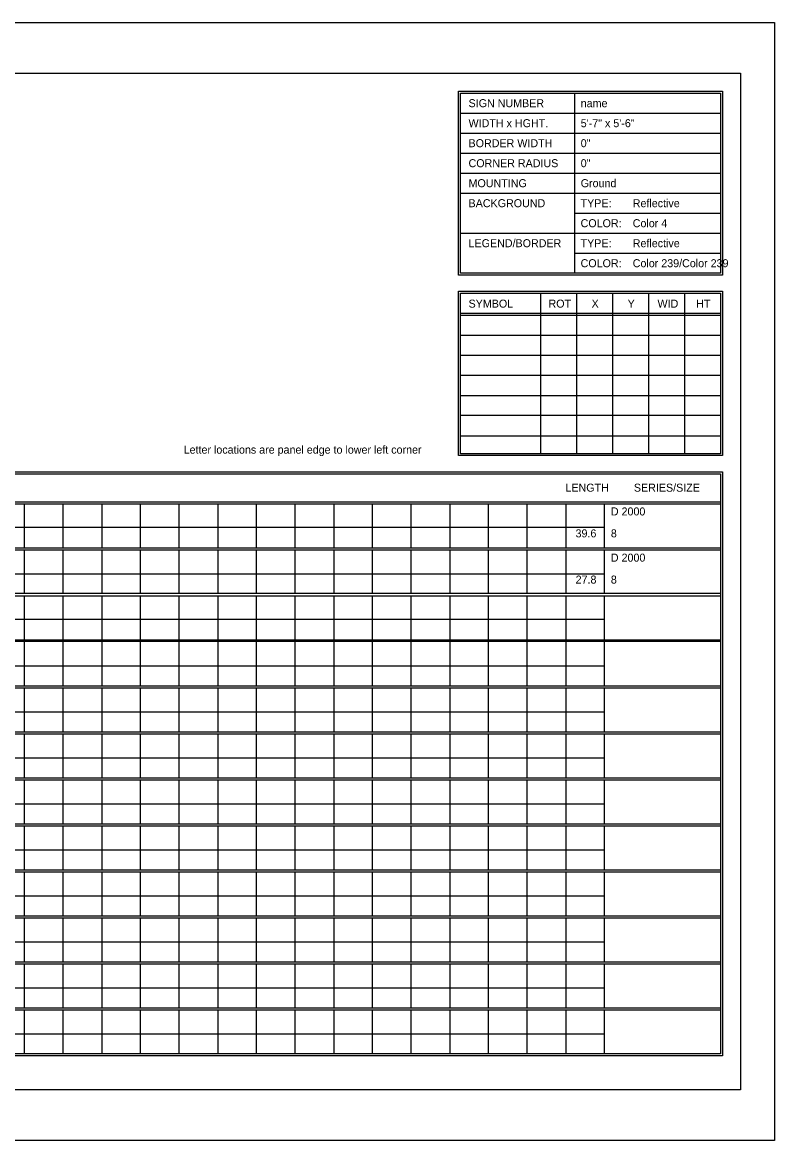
# Model space of a CAD drawing. Extents: x 1806251 to 1809821, y 414895 to 422886.
# Drawn here: x 1809679.34 to 1809684.89, y 415275.97 to 415284.23 of the extents above; entities that cross this region are included whole.
import ezdxf

# ---------------------------------------------------------------- set-up
doc = ezdxf.new("R2010")
doc.units = 0
doc.layers.add('GSSHT', color=7, linetype='Continuous')

msp = doc.modelspace()

# ---------------------------------------------------------------- linework, layer by layer
at = {"layer": 'GSSHT'}
for p, q in [((1809672.1349, 415284.2262), (1809684.8891, 415284.2262)), ((1809684.8891, 415284.2262), (1809684.8891, 415275.9725)), ((1809683.4126, 415283.7035), (1809683.4126, 415282.3747)), ((1809682.571, 415283.5559), (1809684.4905, 415283.5559)), ((1809682.571, 415283.4082), (1809684.4905, 415283.4082)), ((1809682.571, 415283.2606), (1809684.4905, 415283.2606)), ((1809682.571, 415283.1129), (1809684.4905, 415283.1129)), ((1809682.571, 415282.9653), (1809684.4905, 415282.9653)), ((1809683.4126, 415282.8176), (1809684.4905, 415282.8176)), ((1809682.571, 415282.67), (1809684.4905, 415282.67)), ((1809683.4126, 415282.5223), (1809684.4905, 415282.5223)), ((1809683.1616, 415282.227), (1809683.1616, 415281.0428)), ((1809683.4274, 415282.227), (1809683.4274, 415281.0428)), ((1809683.6931, 415282.227), (1809683.6931, 415281.0428)), ((1809683.9589, 415282.227), (1809683.9589, 415281.0428)), ((1809684.2247, 415282.227), (1809684.2247, 415281.0428)), ((1809682.571, 415282.0794), (1809684.4905, 415282.0794)), ((1809682.571, 415282.0646), (1809684.4905, 415282.0646)), ((1809682.571, 415281.9169), (1809684.4905, 415281.9169)), ((1809682.571, 415281.7693), (1809684.4905, 415281.7693)), ((1809682.571, 415281.6216), (1809684.4905, 415281.6216)), ((1809682.571, 415281.471), (1809684.4905, 415281.471)), ((1809682.571, 415281.3263), (1809684.4905, 415281.3263)), ((1809682.571, 415281.1757), (1809684.4905, 415281.1757)), ((1809672.7816, 415280.6885), (1809684.4905, 415280.6885)), ((1809672.7816, 415280.6737), (1809684.4905, 415280.6737)), ((1809679.3492, 415280.6737), (1809679.3492, 415280.3489)), ((1809679.6357, 415280.6737), (1809679.6357, 415280.3489)), ((1809679.9221, 415280.6737), (1809679.9221, 415280.3489)), ((1809680.2056, 415280.6737), (1809680.2056, 415280.3489)), ((1809680.492, 415280.6737), (1809680.492, 415280.3489)), ((1809680.7785, 415280.6737), (1809680.7785, 415280.3489)), ((1809681.062, 415280.6737), (1809681.062, 415280.3489)), ((1809681.3484, 415280.6737), (1809681.3484, 415280.3489)), ((1809681.6349, 415280.6737), (1809681.6349, 415280.3489)), ((1809681.9184, 415280.6737), (1809681.9184, 415280.3489)), ((1809682.2048, 415280.6737), (1809682.2048, 415280.3489)), ((1809682.4913, 415280.6737), (1809682.4913, 415280.3489)), ((1809682.7747, 415280.6737), (1809682.7747, 415280.3489)), ((1809683.0612, 415280.6737), (1809683.0612, 415280.3489)), ((1809683.3476, 415280.6737), (1809683.3476, 415280.3489)), ((1809683.6311, 415280.6737), (1809683.6311, 415280.3489)), ((1809672.7816, 415280.4995), (1809683.6311, 415280.4995)), ((1809672.7816, 415280.3489), (1809684.4905, 415280.3489)), ((1809672.7816, 415280.3341), (1809684.4905, 415280.3341)), ((1809679.3492, 415280.3341), (1809679.3492, 415280.0122)), ((1809679.6357, 415280.3341), (1809679.6357, 415280.0122)), ((1809679.9221, 415280.3341), (1809679.9221, 415280.0122)), ((1809680.2056, 415280.3341), (1809680.2056, 415280.0122)), ((1809680.492, 415280.3341), (1809680.492, 415280.0122)), ((1809680.7785, 415280.3341), (1809680.7785, 415280.0122)), ((1809681.062, 415280.3341), (1809681.062, 415280.0122)), ((1809681.3484, 415280.3341), (1809681.3484, 415280.0122)), ((1809681.6349, 415280.3341), (1809681.6349, 415280.0122)), ((1809681.9184, 415280.3341), (1809681.9184, 415280.0122)), ((1809682.2048, 415280.3341), (1809682.2048, 415280.0122)), ((1809682.4913, 415280.3341), (1809682.4913, 415280.0122)), ((1809682.7747, 415280.3341), (1809682.7747, 415280.0122)), ((1809683.0612, 415280.3341), (1809683.0612, 415280.0122)), ((1809683.3476, 415280.3341), (1809683.3476, 415280.0122)), ((1809683.6311, 415280.3341), (1809683.6311, 415280.0122)), ((1809672.7816, 415280.1569), (1809683.6311, 415280.1569)), ((1809672.7816, 415280.0122), (1809684.4905, 415280.0122)), ((1809672.7816, 415279.9945), (1809684.4905, 415279.9945)), ((1809679.3492, 415279.9945), (1809679.3492, 415279.6697)), ((1809679.6357, 415279.9945), (1809679.6357, 415279.6697)), ((1809679.9221, 415279.9945), (1809679.9221, 415279.6697)), ((1809680.2056, 415279.9945), (1809680.2056, 415279.6697)), ((1809680.492, 415279.9945), (1809680.492, 415279.6697)), ((1809680.7785, 415279.9945), (1809680.7785, 415279.6697)), ((1809681.062, 415279.9945), (1809681.062, 415279.6697)), ((1809681.3484, 415279.9945), (1809681.3484, 415279.6697)), ((1809681.6349, 415279.9945), (1809681.6349, 415279.6697)), ((1809681.9184, 415279.9945), (1809681.9184, 415279.6697)), ((1809682.2048, 415279.9945), (1809682.2048, 415279.6697)), ((1809682.4913, 415279.9945), (1809682.4913, 415279.6697)), ((1809682.7747, 415279.9945), (1809682.7747, 415279.6697)), ((1809683.0612, 415279.9945), (1809683.0612, 415279.6697)), ((1809683.3476, 415279.9945), (1809683.3476, 415279.6697)), ((1809683.6311, 415279.9945), (1809683.6311, 415279.6697)), ((1809672.7816, 415279.8203), (1809683.6311, 415279.8203)), ((1809672.7816, 415279.6697), (1809684.4905, 415279.6697)), ((1809672.7816, 415279.6579), (1809684.4905, 415279.6579)), ((1809679.3492, 415279.6579), (1809679.3492, 415279.3301)), ((1809679.6357, 415279.6579), (1809679.6357, 415279.3301)), ((1809679.9221, 415279.6579), (1809679.9221, 415279.3301)), ((1809680.2056, 415279.6579), (1809680.2056, 415279.3301)), ((1809680.492, 415279.6579), (1809680.492, 415279.3301)), ((1809680.7785, 415279.6579), (1809680.7785, 415279.3301)), ((1809681.062, 415279.6579), (1809681.062, 415279.3301)), ((1809681.3484, 415279.6579), (1809681.3484, 415279.3301)), ((1809681.6349, 415279.6579), (1809681.6349, 415279.3301)), ((1809681.9184, 415279.6579), (1809681.9184, 415279.3301)), ((1809682.2048, 415279.6579), (1809682.2048, 415279.3301)), ((1809682.4913, 415279.6579), (1809682.4913, 415279.3301)), ((1809682.7747, 415279.6579), (1809682.7747, 415279.3301)), ((1809683.0612, 415279.6579), (1809683.0612, 415279.3301)), ((1809683.3476, 415279.6579), (1809683.3476, 415279.3301)), ((1809683.6311, 415279.6579), (1809683.6311, 415279.3301)), ((1809672.7816, 415279.4777), (1809683.6311, 415279.4777)), ((1809672.7816, 415279.3301), (1809684.4905, 415279.3301)), ((1809672.7816, 415279.3153), (1809684.4905, 415279.3153)), ((1809679.3492, 415279.3153), (1809679.3492, 415278.9905)), ((1809679.6357, 415279.3153), (1809679.6357, 415278.9905)), ((1809679.9221, 415279.3153), (1809679.9221, 415278.9905)), ((1809680.2056, 415279.3153), (1809680.2056, 415278.9905)), ((1809680.492, 415279.3153), (1809680.492, 415278.9905)), ((1809680.7785, 415279.3153), (1809680.7785, 415278.9905)), ((1809681.062, 415279.3153), (1809681.062, 415278.9905)), ((1809681.3484, 415279.3153), (1809681.3484, 415278.9905)), ((1809681.6349, 415279.3153), (1809681.6349, 415278.9905)), ((1809681.9184, 415279.3153), (1809681.9184, 415278.9905)), ((1809682.2048, 415279.3153), (1809682.2048, 415278.9905)), ((1809682.4913, 415279.3153), (1809682.4913, 415278.9905)), ((1809682.7747, 415279.3153), (1809682.7747, 415278.9905)), ((1809683.0612, 415279.3153), (1809683.0612, 415278.9905)), ((1809683.3476, 415279.3153), (1809683.3476, 415278.9905)), ((1809683.6311, 415279.3153), (1809683.6311, 415278.9905)), ((1809672.7816, 415279.1381), (1809683.6311, 415279.1381)), ((1809672.7816, 415278.9905), (1809684.4905, 415278.9905)), ((1809672.7816, 415278.9757), (1809684.4905, 415278.9757)), ((1809679.3492, 415278.9757), (1809679.3492, 415278.6509)), ((1809679.6357, 415278.9757), (1809679.6357, 415278.6509)), ((1809679.9221, 415278.9757), (1809679.9221, 415278.6509)), ((1809680.2056, 415278.9757), (1809680.2056, 415278.6509)), ((1809680.492, 415278.9757), (1809680.492, 415278.6509)), ((1809680.7785, 415278.9757), (1809680.7785, 415278.6509)), ((1809681.062, 415278.9757), (1809681.062, 415278.6509)), ((1809681.3484, 415278.9757), (1809681.3484, 415278.6509)), ((1809681.6349, 415278.9757), (1809681.6349, 415278.6509)), ((1809681.9184, 415278.9757), (1809681.9184, 415278.6509)), ((1809682.2048, 415278.9757), (1809682.2048, 415278.6509)), ((1809682.4913, 415278.9757), (1809682.4913, 415278.6509)), ((1809682.7747, 415278.9757), (1809682.7747, 415278.6509)), ((1809683.0612, 415278.9757), (1809683.0612, 415278.6509)), ((1809683.3476, 415278.9757), (1809683.3476, 415278.6509)), ((1809683.6311, 415278.9757), (1809683.6311, 415278.6509)), ((1809672.7816, 415278.7985), (1809683.6311, 415278.7985)), ((1809672.7816, 415278.6509), (1809684.4905, 415278.6509)), ((1809672.7816, 415278.6361), (1809684.4905, 415278.6361)), ((1809679.3492, 415278.6361), (1809679.3492, 415278.3113)), ((1809679.6357, 415278.6361), (1809679.6357, 415278.3113)), ((1809679.9221, 415278.6361), (1809679.9221, 415278.3113)), ((1809680.2056, 415278.6361), (1809680.2056, 415278.3113)), ((1809680.492, 415278.6361), (1809680.492, 415278.3113)), ((1809680.7785, 415278.6361), (1809680.7785, 415278.3113)), ((1809681.062, 415278.6361), (1809681.062, 415278.3113)), ((1809681.3484, 415278.6361), (1809681.3484, 415278.3113)), ((1809681.6349, 415278.6361), (1809681.6349, 415278.3113)), ((1809681.9184, 415278.6361), (1809681.9184, 415278.3113)), ((1809682.2048, 415278.6361), (1809682.2048, 415278.3113)), ((1809682.4913, 415278.6361), (1809682.4913, 415278.3113)), ((1809682.7747, 415278.6361), (1809682.7747, 415278.3113)), ((1809683.0612, 415278.6361), (1809683.0612, 415278.3113)), ((1809683.3476, 415278.6361), (1809683.3476, 415278.3113)), ((1809683.6311, 415278.6361), (1809683.6311, 415278.3113)), ((1809672.7816, 415278.4589), (1809683.6311, 415278.4589)), ((1809672.7816, 415278.3113), (1809684.4905, 415278.3113)), ((1809672.7816, 415278.2965), (1809684.4905, 415278.2965)), ((1809679.3492, 415278.2965), (1809679.3492, 415277.9717)), ((1809679.6357, 415278.2965), (1809679.6357, 415277.9717)), ((1809679.9221, 415278.2965), (1809679.9221, 415277.9717)), ((1809680.2056, 415278.2965), (1809680.2056, 415277.9717)), ((1809680.492, 415278.2965), (1809680.492, 415277.9717)), ((1809680.7785, 415278.2965), (1809680.7785, 415277.9717)), ((1809681.062, 415278.2965), (1809681.062, 415277.9717)), ((1809681.3484, 415278.2965), (1809681.3484, 415277.9717)), ((1809681.6349, 415278.2965), (1809681.6349, 415277.9717)), ((1809681.9184, 415278.2965), (1809681.9184, 415277.9717)), ((1809682.2048, 415278.2965), (1809682.2048, 415277.9717)), ((1809682.4913, 415278.2965), (1809682.4913, 415277.9717)), ((1809682.7747, 415278.2965), (1809682.7747, 415277.9717)), ((1809683.0612, 415278.2965), (1809683.0612, 415277.9717)), ((1809683.3476, 415278.2965), (1809683.3476, 415277.9717)), ((1809683.6311, 415278.2965), (1809683.6311, 415277.9717)), ((1809672.7816, 415278.1193), (1809683.6311, 415278.1193)), ((1809672.7816, 415277.9717), (1809684.4905, 415277.9717)), ((1809672.7816, 415277.9569), (1809684.4905, 415277.9569)), ((1809679.3492, 415277.9569), (1809679.3492, 415277.6321)), ((1809679.6357, 415277.9569), (1809679.6357, 415277.6321)), ((1809679.9221, 415277.9569), (1809679.9221, 415277.6321)), ((1809680.2056, 415277.9569), (1809680.2056, 415277.6321)), ((1809680.492, 415277.9569), (1809680.492, 415277.6321)), ((1809680.7785, 415277.9569), (1809680.7785, 415277.6321)), ((1809681.062, 415277.9569), (1809681.062, 415277.6321)), ((1809681.3484, 415277.9569), (1809681.3484, 415277.6321)), ((1809681.6349, 415277.9569), (1809681.6349, 415277.6321)), ((1809681.9184, 415277.9569), (1809681.9184, 415277.6321)), ((1809682.2048, 415277.9569), (1809682.2048, 415277.6321)), ((1809682.4913, 415277.9569), (1809682.4913, 415277.6321)), ((1809682.7747, 415277.9569), (1809682.7747, 415277.6321)), ((1809683.0612, 415277.9569), (1809683.0612, 415277.6321)), ((1809683.3476, 415277.9569), (1809683.3476, 415277.6321)), ((1809683.6311, 415277.9569), (1809683.6311, 415277.6321)), ((1809672.7816, 415277.7797), (1809683.6311, 415277.7797)), ((1809672.7816, 415277.6321), (1809684.4905, 415277.6321)), ((1809672.7816, 415277.6173), (1809684.4905, 415277.6173)), ((1809679.3492, 415277.6173), (1809679.3492, 415277.2925)), ((1809679.6357, 415277.6173), (1809679.6357, 415277.2925)), ((1809679.9221, 415277.6173), (1809679.9221, 415277.2925)), ((1809680.2056, 415277.6173), (1809680.2056, 415277.2925)), ((1809680.492, 415277.6173), (1809680.492, 415277.2925)), ((1809680.7785, 415277.6173), (1809680.7785, 415277.2925)), ((1809681.062, 415277.6173), (1809681.062, 415277.2925)), ((1809681.3484, 415277.6173), (1809681.3484, 415277.2925)), ((1809681.6349, 415277.6173), (1809681.6349, 415277.2925)), ((1809681.9184, 415277.6173), (1809681.9184, 415277.2925)), ((1809682.2048, 415277.6173), (1809682.2048, 415277.2925)), ((1809682.4913, 415277.6173), (1809682.4913, 415277.2925)), ((1809682.7747, 415277.6173), (1809682.7747, 415277.2925)), ((1809683.0612, 415277.6173), (1809683.0612, 415277.2925)), ((1809683.3476, 415277.6173), (1809683.3476, 415277.2925)), ((1809683.6311, 415277.6173), (1809683.6311, 415277.2925)), ((1809672.7816, 415277.4401), (1809683.6311, 415277.4401)), ((1809672.7816, 415277.2925), (1809684.4905, 415277.2925)), ((1809672.7816, 415277.2777), (1809684.4905, 415277.2777)), ((1809679.3492, 415277.2777), (1809679.3492, 415276.9529)), ((1809679.6357, 415277.2777), (1809679.6357, 415276.9529)), ((1809679.9221, 415277.2777), (1809679.9221, 415276.9529)), ((1809680.2056, 415277.2777), (1809680.2056, 415276.9529)), ((1809680.492, 415277.2777), (1809680.492, 415276.9529)), ((1809680.7785, 415277.2777), (1809680.7785, 415276.9529)), ((1809681.062, 415277.2777), (1809681.062, 415276.9529)), ((1809681.3484, 415277.2777), (1809681.3484, 415276.9529)), ((1809681.6349, 415277.2777), (1809681.6349, 415276.9529)), ((1809681.9184, 415277.2777), (1809681.9184, 415276.9529)), ((1809682.2048, 415277.2777), (1809682.2048, 415276.9529)), ((1809682.4913, 415277.2777), (1809682.4913, 415276.9529)), ((1809682.7747, 415277.2777), (1809682.7747, 415276.9529)), ((1809683.0612, 415277.2777), (1809683.0612, 415276.9529)), ((1809683.3476, 415277.2777), (1809683.3476, 415276.9529)), ((1809683.6311, 415277.2777), (1809683.6311, 415276.9529)), ((1809672.7816, 415277.1005), (1809683.6311, 415277.1005)), ((1809672.7816, 415276.9529), (1809684.4905, 415276.9529)), ((1809672.7816, 415276.9381), (1809684.4905, 415276.9381)), ((1809679.3492, 415276.9381), (1809679.3492, 415276.6133)), ((1809679.6357, 415276.9381), (1809679.6357, 415276.6133)), ((1809679.9221, 415276.9381), (1809679.9221, 415276.6133)), ((1809680.2056, 415276.9381), (1809680.2056, 415276.6133)), ((1809680.492, 415276.9381), (1809680.492, 415276.6133)), ((1809680.7785, 415276.9381), (1809680.7785, 415276.6133)), ((1809681.062, 415276.9381), (1809681.062, 415276.6133)), ((1809681.3484, 415276.9381), (1809681.3484, 415276.6133)), ((1809681.6349, 415276.9381), (1809681.6349, 415276.6133)), ((1809681.9184, 415276.9381), (1809681.9184, 415276.6133)), ((1809682.2048, 415276.9381), (1809682.2048, 415276.6133)), ((1809682.4913, 415276.9381), (1809682.4913, 415276.6133)), ((1809682.7747, 415276.9381), (1809682.7747, 415276.6133)), ((1809683.0612, 415276.9381), (1809683.0612, 415276.6133)), ((1809683.3476, 415276.9381), (1809683.3476, 415276.6133)), ((1809683.6311, 415276.9381), (1809683.6311, 415276.6133)), ((1809672.7816, 415276.7609), (1809683.6311, 415276.7609)), ((1809684.8891, 415275.9725), (1809672.1349, 415275.9725))]:
    msp.add_line(p, q, dxfattribs=at)
for points in [[(1809672.634, 415283.8512), (1809684.6381, 415283.8512), (1809684.6381, 415276.3475), (1809672.634, 415276.3475)], [(1809682.5562, 415283.7183), (1809684.5052, 415283.7183), (1809684.5052, 415282.3599), (1809682.5562, 415282.3599)], [(1809682.571, 415283.7035), (1809684.4905, 415283.7035), (1809684.4905, 415282.3747), (1809682.571, 415282.3747)], [(1809682.5562, 415282.2418), (1809684.5052, 415282.2418), (1809684.5052, 415281.0281), (1809682.5562, 415281.0281)], [(1809682.571, 415282.227), (1809684.4905, 415282.227), (1809684.4905, 415281.0428), (1809682.571, 415281.0428)], [(1809672.7669, 415280.91), (1809684.5052, 415280.91), (1809684.5052, 415276.5985), (1809672.7669, 415276.5985)], [(1809672.7816, 415280.8952), (1809684.4905, 415280.8952), (1809684.4905, 415276.6133), (1809672.7816, 415276.6133)]]:
    msp.add_lwpolyline(points, close=True, dxfattribs=at)

# ---------------------------------------------------------------- texts
for s, height, p in [('SIGN NUMBER', 0.059055, (1809682.63, 415283.6002)), ('name', 0.05906, (1809683.4579, 415283.6001)), ('WIDTH x HGHT.', 0.059055, (1809682.63, 415283.4525)), ('5\'-7" x 5\'-6"', 0.059055, (1809683.4579, 415283.4524)), ('BORDER WIDTH', 0.059055, (1809682.63, 415283.3049)), ('0"', 0.05906, (1809683.4579, 415283.3048)), ('CORNER RADIUS', 0.059055, (1809682.63, 415283.1572)), ('0"', 0.05906, (1809683.4579, 415283.1571)), ('MOUNTING', 0.05906, (1809682.63, 415283.0096)), ('Ground', 0.05906, (1809683.4579, 415283.0095)), ('BACKGROUND', 0.05906, (1809682.63, 415282.8619)), ('TYPE:', 0.05906, (1809683.4569, 415282.8619)), ('Reflective', 0.05906, (1809683.8418, 415282.8619)), ('COLOR:', 0.05906, (1809683.4569, 415282.7143)), ('Color 4', 0.05906, (1809683.8418, 415282.7142)), ('LEGEND/BORDER', 0.059055, (1809682.63, 415282.5666)), ('TYPE:', 0.05906, (1809683.4569, 415282.5666)), ('Reflective', 0.05906, (1809683.8418, 415282.5666)), ('COLOR:', 0.05906, (1809683.4569, 415282.419)), ('Color 239/Color 239', 0.059055, (1809683.8418, 415282.419)), ('SYMBOL', 0.05906, (1809682.63, 415282.1207)), ('ROT', 0.05906, (1809683.22, 415282.1207)), ('X', 0.0591, (1809683.538, 415282.1207)), ('Y', 0.0591, (1809683.8041, 415282.1207)), ('WID', 0.05906, (1809684.0246, 415282.1207)), ('HT', 0.05906, (1809684.3102, 415282.1207)), ('Letter locations are panel edge to lower left corner', 0.059055, (1809680.5272, 415281.043)), ('LENGTH', 0.05906, (1809683.345, 415280.7623)), ('SERIES/SIZE', 0.059061, (1809683.8502, 415280.7623)), ('D 2000', 0.05906, (1809683.6803, 415280.5869)), ('39.6', 0.05906, (1809683.4197, 415280.4251)), ('8', 0.0591, (1809683.6803, 415280.4251)), ('D 2000', 0.05906, (1809683.6803, 415280.2458)), ('27.8', 0.05906, (1809683.4202, 415280.084)), ('8', 0.0591, (1809683.6803, 415280.084))]:
    msp.add_text(s, height=height, dxfattribs=at).set_placement(p)

doc.saveas('drawing.dxf')
